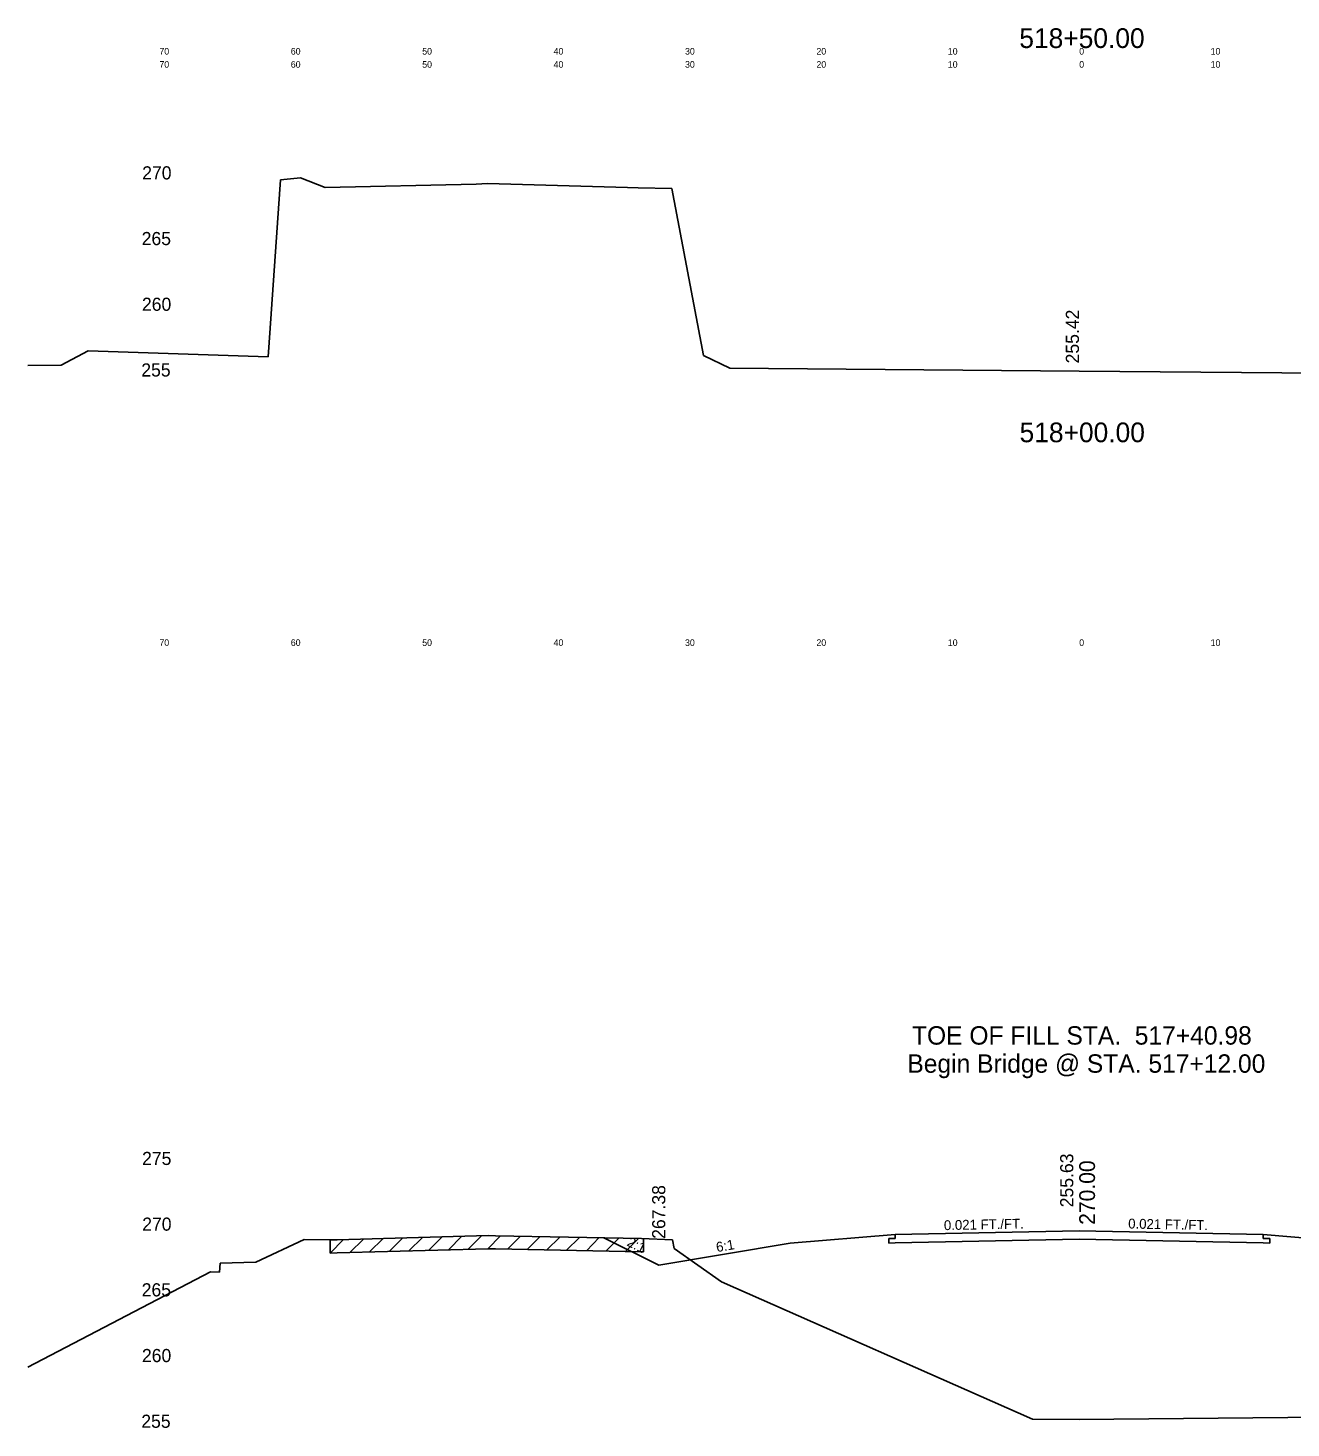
# Model space of a CAD drawing. Extents: x 1000 to 1162, y 999 to 8520.
# Drawn here: x 1000 to 1096.1, y 3585 to 3691.5 of the extents above; entities that cross this region are included whole.
import ezdxf

# ---------------------------------------------------------------- set-up
doc = ezdxf.new("R2010")
doc.units = 0
for name, color, linetype in [('Level 10', 7, 'Continuous'), ('Level 11', 7, 'Continuous'), ('Level 12', 7, 'Continuous'), ('Level 20', 7, 'Continuous'), ('Level 3', 7, 'Continuous'), ('Level 32', 7, 'Continuous'), ('Level 33', 7, 'Continuous'), ('Level 56', 7, 'Continuous'), ('Level 59', 7, 'Continuous'), ('Level 6', 7, 'Continuous'), ('Level 60', 7, 'Continuous'), ('Level 61', 7, 'Continuous'), ('Level 7', 7, 'Continuous')]:
    doc.layers.add(name, color=color, linetype=linetype)

msp = doc.modelspace()

# ---------------------------------------------------------------- linework, layer by layer
at = {"layer": 'Level 11'}
for p, q in [((1066, 3599.41), (1065.5, 3599.4)), ((1065.5, 3599.4), (1065.5, 3599.06)), ((1065.5, 3599.06), (1066, 3599.07)), ((1066, 3599.71), (1066, 3599.41)), ((1094, 3599.41), (1094, 3599.71)), ((1094.5, 3599.4), (1094, 3599.41)), ((1094, 3599.07), (1094.5, 3599.06)), ((1094.5, 3599.06), (1094.5, 3599.4))]:
    msp.add_line(p, q, dxfattribs=at)
at = {"layer": 'Level 12'}
for p, q in [((1080, 3599.36), (1066, 3599.07)), ((1094, 3599.07), (1080, 3599.36))]:
    msp.add_line(p, q, dxfattribs=at)
at = {"layer": 'Level 59'}
for p, q in [((1066, 3599.71), (1080, 3600)), ((1080, 3600), (1094, 3599.71))]:
    msp.add_line(p, q, dxfattribs=at)
at = {"layer": 'Level 6'}
for p, q in [((1058, 3599.04), (1066, 3599.71)), ((1094, 3599.71), (1102, 3599.04))]:
    msp.add_line(p, q, dxfattribs=at)
at = {"layer": 'Level 60'}
for p, q in [((1018.28, 3666.5), (1019.21, 3679.96)), ((1019.21, 3679.96), (1020.74, 3680.12)), ((1020.74, 3680.12), (1022.62, 3679.39)), ((1022.62, 3679.39), (1034.1, 3679.65)), ((1034.1, 3679.65), (1034.96, 3679.68)), ((1034.96, 3679.68), (1045.61, 3679.38)), ((1045.61, 3679.38), (1046.44, 3679.36)), ((1046.44, 3679.36), (1049, 3679.3)), ((1049, 3679.3), (1051.41, 3666.59)), ((1002.53, 3665.87), (1004.59, 3666.95)), ((1004.59, 3666.95), (1018.28, 3666.5)), ((1051.41, 3666.59), (1053.4, 3665.64)), ((1000, 3665.84), (1002.53, 3665.87)), ((1053.4, 3665.64), (1080, 3665.42)), ((1080, 3665.42), (1124.64, 3665.05)), ((1017.34, 3597.61), (1021.01, 3599.33)), ((1021.01, 3599.33), (1022.95, 3599.3)), ((1022.95, 3599.3), (1023.52, 3599.31)), ((1023.52, 3599.31), (1035.02, 3599.63)), ((1035.02, 3599.63), (1035.57, 3599.62)), ((1035.57, 3599.62), (1046.69, 3599.4)), ((1046.69, 3599.4), (1049.05, 3599.31)), ((1049.05, 3599.31), (1049.17, 3598.65)), ((1049.17, 3598.65), (1052.77, 3596.11)), ((1000, 3589.61), (1013.89, 3596.87)), ((1013.89, 3596.87), (1014.58, 3596.85)), ((1014.58, 3596.85), (1014.63, 3597.53)), ((1014.63, 3597.53), (1017.34, 3597.61)), ((1052.77, 3596.11), (1076.44, 3585.66)), ((1076.44, 3585.66), (1080, 3585.63)), ((1080, 3585.63), (1122.73, 3586.02))]:
    msp.add_line(p, q, dxfattribs=at)
at = {"layer": 'Level 61'}
for p, q in [((1024.01, 3599.32), (1022.99, 3598.3)), ((1022.99, 3599.3), (1022.99, 3598.3)), ((1025.52, 3599.36), (1024.49, 3598.34)), ((1027.02, 3599.41), (1025.99, 3598.38)), ((1028.52, 3599.45), (1027.49, 3598.42)), ((1030.02, 3599.49), (1028.99, 3598.46)), ((1031.52, 3599.53), (1030.49, 3598.5)), ((1033.02, 3599.58), (1031.99, 3598.55)), ((1034.52, 3599.62), (1033.49, 3598.59)), ((1035.96, 3599.61), (1034.99, 3598.63)), ((1037.47, 3599.58), (1036.49, 3598.6)), ((1038.97, 3599.55), (1037.99, 3598.57)), ((1040.47, 3599.52), (1039.49, 3598.54)), ((1041.97, 3599.49), (1040.99, 3598.51)), ((1043.47, 3599.47), (1042.49, 3598.48)), ((1044.97, 3599.44), (1043.99, 3598.46)), ((1046.47, 3599.41), (1045.49, 3598.43)), ((1046.85, 3598.4), (1046.85, 3599.4)), ((1022.99, 3598.3), (1023.52, 3598.31)), ((1023.52, 3598.31), (1035.02, 3598.63)), ((1035.02, 3598.63), (1035.57, 3598.62)), ((1035.57, 3598.62), (1046.69, 3598.4)), ((1046.69, 3598.4), (1046.85, 3598.4))]:
    msp.add_line(p, q, dxfattribs=at)
at = {"layer": 'Level 7'}
for p, q in [((1043.83, 3599.46), (1048, 3597.38)), ((1048, 3597.38), (1058, 3599.04))]:
    msp.add_line(p, q, dxfattribs=at)

# ---------------------------------------------------------------- texts
at = {"layer": 'Level 10'}
for s, p in [('255.42', (1079.98, 3666)), ('255.63', (1079.55, 3601.78))]:
    msp.add_text(s, height=1, rotation=90, dxfattribs=at).set_placement(p)
at = {"layer": 'Level 11'}
for s, p in [(' 270', (1008.32, 3680)), (' 265', (1008.28, 3675)), (' 260', (1008.3, 3670)), (' 255', (1008.25, 3665)), (' 275', (1008.31, 3605)), (' 270', (1008.32, 3600)), (' 265', (1008.28, 3595)), (' 260', (1008.3, 3590)), (' 255', (1008.25, 3585))]:
    msp.add_text(s, height=1, dxfattribs=at).set_placement(p)
at = {"layer": 'Level 20'}
for s, p in [('TOE OF FILL STA.  517+40.98', (1067.27, 3614.16)), ('Begin Bridge @ STA. 517+12.00', (1066.92, 3612.02))]:
    msp.add_text(s, height=1.4, dxfattribs=at).set_placement(p)
at = {"layer": 'Level 3'}
for s, p in [('518+50.00', (1075.44, 3690)), ('518+00.00', (1075.46, 3660))]:
    msp.add_text(s, height=1.5, dxfattribs=at).set_placement(p)
at = {"layer": 'Level 32'}
for s, rotation, p in [('0.021 FT./FT.', 1.1916, (1069.71, 3600.04)), ('0.021 FT./FT.', 358.8084, (1083.72, 3600.17)), ('2:1', 333.435, (1045.52, 3598.89)), ('6:1', 9.4623, (1052.43, 3598.37))]:
    msp.add_text(s, height=0.75, rotation=rotation, dxfattribs=at).set_placement(p)
at = {"layer": 'Level 33'}
msp.add_text('267.38', height=1, rotation=90, dxfattribs=at).set_placement((1048.5, 3599.38))
at = {"layer": 'Level 56'}
for s, p in [('70', (1010, 3689.5)), ('60', (1020, 3689.5)), ('50', (1030, 3689.5)), ('40', (1040, 3689.5)), ('30', (1050, 3689.5)), ('20', (1060, 3689.5)), ('10', (1070, 3689.5)), ('0', (1080, 3689.5)), ('10', (1090, 3689.5)), ('70', (1010, 3688.5)), ('60', (1020, 3688.5)), ('50', (1030, 3688.5)), ('40', (1040, 3688.5)), ('30', (1050, 3688.5)), ('20', (1060, 3688.5)), ('10', (1070, 3688.5)), ('0', (1080, 3688.5)), ('10', (1090, 3688.5)), ('70', (1010, 3644.5)), ('60', (1020, 3644.5)), ('50', (1030, 3644.5)), ('40', (1040, 3644.5)), ('30', (1050, 3644.5)), ('20', (1060, 3644.5)), ('10', (1070, 3644.5)), ('0', (1080, 3644.5)), ('10', (1090, 3644.5))]:
    msp.add_text(s, height=0.5, dxfattribs=at).set_placement(p)
at = {"layer": 'Level 59'}
msp.add_text(' 270.00', height=1.2, rotation=90, dxfattribs=at).set_placement((1081.2, 3600))

doc.saveas('drawing.dxf')
